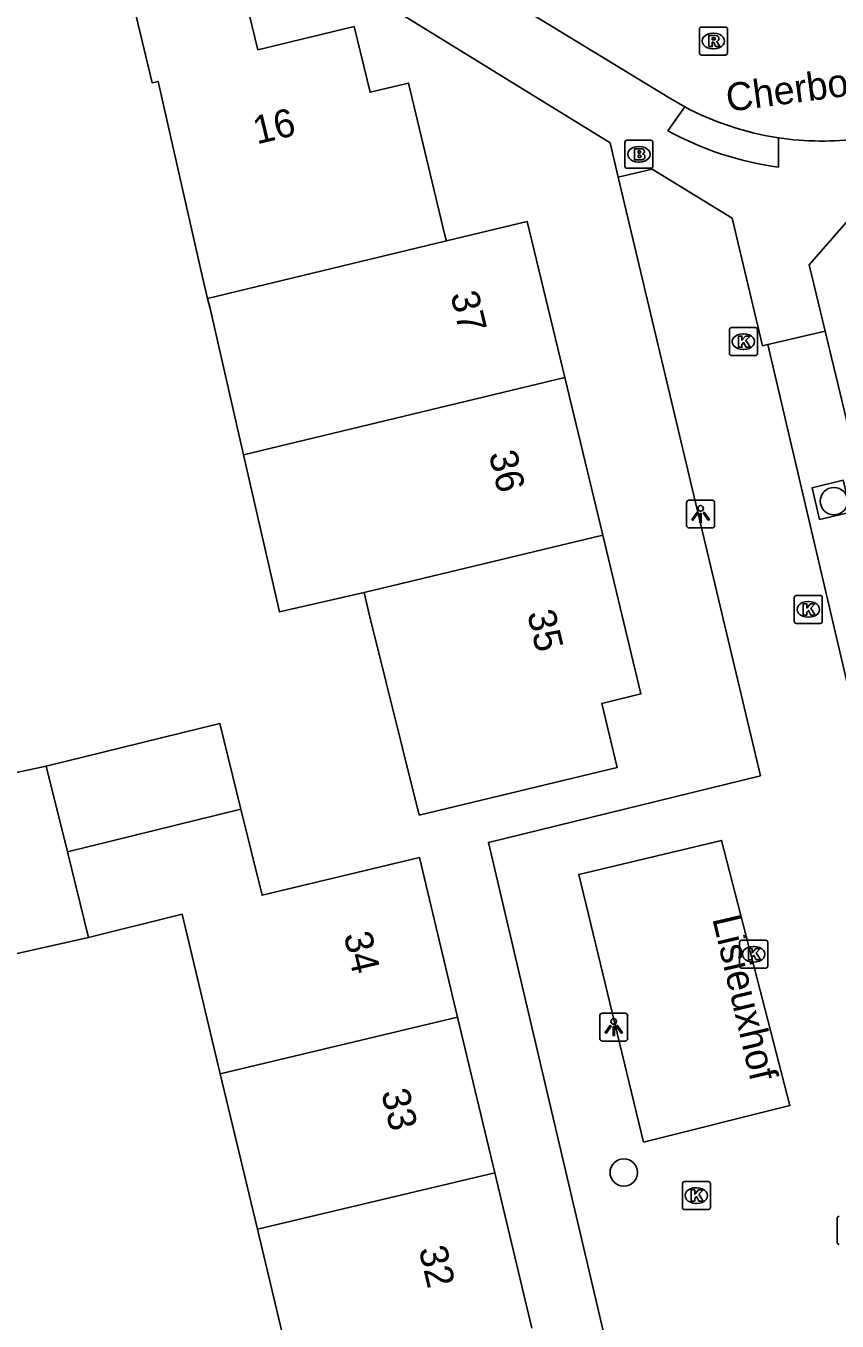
# Model space of a CAD drawing. Extents: x 158474 to 159560, y 388525 to 389605.
# Drawn here: x 159332.8 to 159361.76, y 388850.88 to 388897.14 of the extents above; entities that cross this region are included whole.
import ezdxf

# ---------------------------------------------------------------- set-up
doc = ezdxf.new("R2010")
doc.units = 0
for name, color, linetype in [('IMGEO_Boom', 7, 'Continuous'), ('IMGEO_Brandkraan', 7, 'Continuous'), ('IMGEO_Kolk', 7, 'Continuous'), ('IMGEO_Lichtpunt', 7, 'Continuous'), ('IMGEO_Openbare_ruimte_label', 7, 'Continuous'), ('IMGEO_Pand', 7, 'Continuous'), ('IMGEO_Pand_nummerreeks', 7, 'Continuous'), ('IMGEO_Parkeervlak_open', 7, 'Continuous'), ('IMGEO_Rijbaan_lokaal_open', 7, 'Continuous'), ('IMGEO_Rioolput', 7, 'Continuous'), ('IMGEO_Voetpad_open', 7, 'Continuous')]:
    doc.layers.add(name, color=color, linetype=linetype)

msp = doc.modelspace()

# ---------------------------------------------------------------- linework, layer by layer
at = {"layer": 'IMGEO_Boom'}
for centre in [(159361.653, 388880.161), (159354.147, 388856.187)]:
    msp.add_circle(centre, 0.489, dxfattribs=at)
at = {"layer": 'IMGEO_Brandkraan'}
for p, q in [((159354.188, 388892.126), (159354.188, 388892.978)), ((159354.263, 388893.052), (159355.115, 388893.052)), ((159355.189, 388892.978), (159355.189, 388892.126)), ((159354.676, 388892.832), (159354.701, 388892.832)), ((159355.115, 388892.052), (159354.263, 388892.052)), ((159354.699, 388892.272), (159354.674, 388892.272))]:
    msp.add_line(p, q, dxfattribs=at)
for points in [[(159354.188, 388892.126), (159354.188, 388892.978)], [(159354.263, 388893.052), (159355.115, 388893.052)], [(159355.189, 388892.978), (159355.189, 388892.126)], [(159354.536, 388892.752), (159354.536, 388892.352), (159354.749, 388892.352)], [(159354.767, 388892.752), (159354.536, 388892.752)], [(159354.715, 388892.671), (159354.661, 388892.671), (159354.661, 388892.595)], [(159354.661, 388892.595), (159354.714, 388892.595)], [(159354.723, 388892.519), (159354.661, 388892.519), (159354.661, 388892.438)], [(159355.115, 388892.052), (159354.263, 388892.052)], [(159354.661, 388892.438), (159354.723, 388892.438)]]:
    msp.add_lwpolyline(points, dxfattribs=at)
for centre, radius, start, end in [((159354.265, 388892.976), 0.0765, 91.552, 178.448), ((159354.265, 388892.976), 0.0765, 91.552, 178.448), ((159355.113, 388892.976), 0.0765, 1.552, 88.448), ((159355.113, 388892.976), 0.0765, 1.552, 88.448), ((159354.716, 388892.633), 0.0379, 267.8285, 90.9355), ((159354.724, 388892.478), 0.0404, 269.8759, 90.5077), ((159354.771, 388892.607), 0.145, 59.4692, 91.5367), ((159354.796, 388892.654), 0.0922, 285.5137, 58.1501), ((159354.801, 388892.462), 0.105, 301.3115, 78.989), ((159354.265, 388892.128), 0.0765, 181.552, 268.448), ((159354.265, 388892.128), 0.0765, 181.552, 268.448), ((159354.755, 388892.603), 0.251, 268.6676, 293.5347), ((159355.113, 388892.128), 0.0765, 271.552, 358.448), ((159355.113, 388892.128), 0.0765, 271.552, 358.448)]:
    msp.add_arc(centre, radius, start, end, dxfattribs=at)
for centre, major_axis, ratio, start_param, end_param in [((159354.675, 388892.552), (-0.387, 0.002), 0.722429, 4.712389, 7.853982), ((159354.7, 388892.552), (-0.39, 0.002), 0.717154, 1.570796, 4.712389)]:
    msp.add_ellipse(centre, major_axis=major_axis, ratio=ratio, start_param=start_param, end_param=end_param, dxfattribs=at)
at = {"layer": 'IMGEO_Kolk'}
for p, q in [((159357.919, 388885.436), (159357.919, 388886.288)), ((159357.994, 388886.362), (159358.846, 388886.362)), ((159358.407, 388886.142), (159358.432, 388886.142)), ((159358.92, 388886.288), (159358.92, 388885.436)), ((159358.43, 388885.582), (159358.405, 388885.582)), ((159358.846, 388885.362), (159357.994, 388885.362)), ((159360.31, 388876.797), (159361.162, 388876.797)), ((159360.235, 388875.871), (159360.235, 388876.723)), ((159360.723, 388876.577), (159360.748, 388876.577)), ((159361.236, 388876.723), (159361.236, 388875.871)), ((159360.746, 388876.017), (159360.721, 388876.017)), ((159361.162, 388875.797), (159360.31, 388875.797)), ((159358.285, 388863.555), (159358.285, 388864.407)), ((159358.36, 388864.481), (159359.212, 388864.481)), ((159359.286, 388864.407), (159359.286, 388863.555)), ((159358.773, 388864.261), (159358.798, 388864.261)), ((159359.212, 388863.481), (159358.36, 388863.481)), ((159358.796, 388863.701), (159358.771, 388863.701)), ((159356.239, 388854.937), (159356.239, 388855.789)), ((159356.314, 388855.863), (159357.166, 388855.863)), ((159356.727, 388855.643), (159356.752, 388855.643)), ((159357.24, 388855.789), (159357.24, 388854.937)), ((159356.75, 388855.083), (159356.725, 388855.083)), ((159357.166, 388854.863), (159356.314, 388854.863))]:
    msp.add_line(p, q, dxfattribs=at)
for points in [[(159357.919, 388885.436), (159357.919, 388886.288)], [(159357.994, 388886.362), (159358.846, 388886.362)], [(159358.24, 388886.062), (159358.363, 388886.062), (159358.363, 388885.911), (159358.493, 388886.062), (159358.657, 388886.062), (159358.511, 388885.911), (159358.664, 388885.662), (159358.512, 388885.662), (159358.427, 388885.826), (159358.363, 388885.759), (159358.363, 388885.662), (159358.24, 388885.662), (159358.24, 388886.062)], [(159358.92, 388886.288), (159358.92, 388885.436)], [(159358.846, 388885.362), (159357.994, 388885.362)], [(159360.31, 388876.797), (159361.162, 388876.797)], [(159360.235, 388875.871), (159360.235, 388876.723)], [(159360.556, 388876.497), (159360.679, 388876.497), (159360.679, 388876.346), (159360.809, 388876.497), (159360.973, 388876.497), (159360.827, 388876.346), (159360.98, 388876.097), (159360.828, 388876.097), (159360.743, 388876.261), (159360.679, 388876.194), (159360.679, 388876.097), (159360.556, 388876.097), (159360.556, 388876.497)], [(159361.236, 388876.723), (159361.236, 388875.871)], [(159361.162, 388875.797), (159360.31, 388875.797)], [(159358.285, 388863.555), (159358.285, 388864.407)], [(159358.36, 388864.481), (159359.212, 388864.481)], [(159359.286, 388864.407), (159359.286, 388863.555)], [(159358.606, 388864.181), (159358.729, 388864.181), (159358.729, 388864.03), (159358.859, 388864.181), (159359.023, 388864.181), (159358.877, 388864.03), (159359.03, 388863.781), (159358.878, 388863.781), (159358.793, 388863.945), (159358.729, 388863.878), (159358.729, 388863.781), (159358.606, 388863.781), (159358.606, 388864.181)], [(159359.212, 388863.481), (159358.36, 388863.481)], [(159356.239, 388854.937), (159356.239, 388855.789)], [(159356.314, 388855.863), (159357.166, 388855.863)], [(159356.56, 388855.563), (159356.683, 388855.563), (159356.683, 388855.412), (159356.813, 388855.563), (159356.977, 388855.563), (159356.831, 388855.412), (159356.984, 388855.163), (159356.832, 388855.163), (159356.747, 388855.327), (159356.683, 388855.26), (159356.683, 388855.163), (159356.56, 388855.163), (159356.56, 388855.563)], [(159357.24, 388855.789), (159357.24, 388854.937)], [(159357.166, 388854.863), (159356.314, 388854.863)]]:
    msp.add_lwpolyline(points, dxfattribs=at)
for centre, start, end in [((159357.996, 388886.286), 91.552, 178.448), ((159357.996, 388886.286), 91.552, 178.448), ((159358.844, 388886.286), 1.552, 88.448), ((159358.844, 388886.286), 1.552, 88.448), ((159357.996, 388885.438), 181.552, 268.448), ((159357.996, 388885.438), 181.552, 268.448), ((159358.844, 388885.438), 271.552, 358.448), ((159358.844, 388885.438), 271.552, 358.448), ((159360.312, 388876.721), 91.552, 178.448), ((159360.312, 388876.721), 91.552, 178.448), ((159361.16, 388876.721), 1.552, 88.448), ((159361.16, 388876.721), 1.552, 88.448), ((159360.312, 388875.873), 181.552, 268.448), ((159360.312, 388875.873), 181.552, 268.448), ((159361.16, 388875.873), 271.552, 358.448), ((159361.16, 388875.873), 271.552, 358.448), ((159358.362, 388864.405), 91.552, 178.448), ((159358.362, 388864.405), 91.552, 178.448), ((159359.21, 388864.405), 1.552, 88.448), ((159359.21, 388864.405), 1.552, 88.448), ((159358.362, 388863.557), 181.552, 268.448), ((159358.362, 388863.557), 181.552, 268.448), ((159359.21, 388863.557), 271.552, 358.448), ((159359.21, 388863.557), 271.552, 358.448), ((159356.316, 388855.787), 91.552, 178.448), ((159356.316, 388855.787), 91.552, 178.448), ((159357.164, 388855.787), 1.552, 88.448), ((159357.164, 388855.787), 1.552, 88.448), ((159356.316, 388854.939), 181.552, 268.448), ((159356.316, 388854.939), 181.552, 268.448), ((159357.164, 388854.939), 271.552, 358.448), ((159357.164, 388854.939), 271.552, 358.448)]:
    msp.add_arc(centre, 0.0765, start, end, dxfattribs=at)
for centre, major_axis, ratio, start_param, end_param in [((159358.406, 388885.862), (-0.387, 0.002), 0.722429, 4.712389, 7.853982), ((159358.431, 388885.862), (-0.39, 0.002), 0.717154, 1.570796, 4.712389), ((159360.722, 388876.297), (-0.387, 0.002), 0.722429, 4.712389, 7.853982), ((159360.747, 388876.297), (-0.39, 0.002), 0.717154, 1.570796, 4.712389), ((159358.772, 388863.981), (-0.387, 0.002), 0.722429, 4.712389, 7.853982), ((159358.797, 388863.981), (-0.39, 0.002), 0.717154, 1.570796, 4.712389), ((159356.726, 388855.363), (-0.387, 0.002), 0.722429, 4.712389, 7.853982), ((159356.751, 388855.363), (-0.39, 0.002), 0.717154, 1.570796, 4.712389)]:
    msp.add_ellipse(centre, major_axis=major_axis, ratio=ratio, start_param=start_param, end_param=end_param, dxfattribs=at)
at = {"layer": 'IMGEO_Lichtpunt'}
for p, q in [((159356.393, 388880.106), (159356.393, 388879.299)), ((159356.393, 388880.106), (159356.393, 388879.299)), ((159357.295, 388880.201), (159356.487, 388880.201)), ((159357.295, 388880.201), (159356.487, 388880.201)), ((159357.389, 388879.299), (159357.389, 388880.106)), ((159357.389, 388879.299), (159357.389, 388880.106)), ((159356.487, 388879.205), (159357.295, 388879.205)), ((159356.487, 388879.205), (159357.295, 388879.205)), ((159353.291, 388861.782), (159353.291, 388860.975)), ((159353.291, 388861.782), (159353.291, 388860.975)), ((159354.193, 388861.877), (159353.385, 388861.877)), ((159354.193, 388861.877), (159353.385, 388861.877)), ((159354.287, 388860.975), (159354.287, 388861.782)), ((159354.287, 388860.975), (159354.287, 388861.782)), ((159353.385, 388860.881), (159354.193, 388860.881)), ((159353.385, 388860.881), (159354.193, 388860.881))]:
    msp.add_line(p, q, dxfattribs=at)
for points in [[(159356.767, 388879.77), (159356.806, 388879.742), (159356.618, 388879.48), (159356.58, 388879.507), (159356.767, 388879.77)], [(159356.869, 388879.722), (159356.916, 388879.722), (159356.916, 388879.4), (159356.869, 388879.4), (159356.869, 388879.722)], [(159356.979, 388879.742), (159357.017, 388879.769), (159357.204, 388879.507), (159357.165, 388879.479), (159356.979, 388879.742)], [(159353.665, 388861.446), (159353.704, 388861.418), (159353.516, 388861.156), (159353.478, 388861.183), (159353.665, 388861.446)], [(159353.767, 388861.398), (159353.814, 388861.398), (159353.814, 388861.076), (159353.767, 388861.076), (159353.767, 388861.398)], [(159353.877, 388861.418), (159353.915, 388861.445), (159354.102, 388861.183), (159354.063, 388861.155), (159353.877, 388861.418)]]:
    msp.add_lwpolyline(points, dxfattribs=at)
for centre in [(159356.892, 388879.904), (159353.79, 388861.58)]:
    msp.add_circle(centre, 0.0994, dxfattribs=at)
for centre, start, end in [((159356.487, 388880.106), 90, 180), ((159356.487, 388880.106), 90, 180), ((159357.295, 388880.106), 0, 90), ((159357.295, 388880.106), 0, 90), ((159356.487, 388879.299), 180, 270), ((159356.487, 388879.299), 180, 270), ((159357.295, 388879.299), 270, 0), ((159357.295, 388879.299), 270, 360), ((159353.385, 388861.782), 90, 180), ((159353.385, 388861.782), 90, 180), ((159354.193, 388861.782), 0, 90), ((159354.193, 388861.782), 0, 90), ((159353.385, 388860.975), 180, 270), ((159353.385, 388860.975), 180, 270), ((159354.193, 388860.975), 270, 0), ((159354.193, 388860.975), 270, 360)]:
    msp.add_arc(centre, 0.0946, start, end, dxfattribs=at)
at = {"layer": 'IMGEO_Pand'}
for points in [[(159339.291, 388887.406), (159339.096, 388888.215), (159337.524, 388895.156), (159337.31, 388895.105), (159336.738, 388897.481), (159340.578, 388898.404), (159341.088, 388896.286), (159344.529, 388897.114), (159345.093, 388894.769), (159346.458, 388895.097), (159347.765, 388889.663), (159347.815, 388889.456)], [(159347.815, 388889.456), (159350.703, 388890.15), (159352.043, 388884.579)], [(159347.815, 388889.456), (159339.291, 388887.406)], [(159340.572, 388881.818), (159339.378, 388887.042), (159339.291, 388887.406)], [(159340.572, 388881.818), (159352.043, 388884.579)], [(159352.043, 388884.579), (159353.397, 388878.947)], [(159344.878, 388876.897), (159341.854, 388876.206), (159340.572, 388881.818)], [(159353.397, 388878.947), (159354.761, 388873.277), (159353.359, 388872.94), (159353.91, 388870.649), (159346.844, 388868.949), (159345.064, 388876.122), (159344.878, 388876.897)], [(159344.878, 388876.897), (159353.397, 388878.947)], [(159333.531, 388870.701), (159339.724, 388872.227), (159340.481, 388869.158)], [(159334.286, 388867.64), (159333.531, 388870.701)], [(159334.286, 388867.64), (159340.481, 388869.158)], [(159340.481, 388869.158), (159341.237, 388866.09), (159346.856, 388867.432), (159348.217, 388861.733)], [(159335.041, 388864.578), (159334.286, 388867.64)], [(159339.743, 388859.714), (159338.383, 388865.409), (159335.041, 388864.578)], [(159348.217, 388861.733), (159339.743, 388859.714)], [(159348.217, 388861.733), (159349.542, 388856.18)], [(159341.068, 388854.16), (159339.743, 388859.714)], [(159349.542, 388856.18), (159341.068, 388854.16)], [(159349.542, 388856.18), (159350.868, 388850.627)], [(159342.394, 388848.607), (159341.068, 388854.16)]]:
    msp.add_lwpolyline(points, dxfattribs=at)
at = {"layer": 'IMGEO_Parkeervlak_open'}
for points in [[(159361.333, 388886.238), (159364.249, 388874.115)], [(159362.254, 388879.775), (159361.985, 388880.909), (159360.87, 388880.644), (159361.139, 388879.51), (159362.254, 388879.775)]]:
    msp.add_lwpolyline(points, dxfattribs=at)
at = {"layer": 'IMGEO_Rijbaan_lokaal_open'}
for points in [[(159356.325, 388894.248), (159355.788, 388894.554), (159335.366, 388907.01)], [(159353.554, 388839.377), (159355.903, 388839.938), (159349.314, 388867.976), (159359.026, 388870.354), (159353.95, 388891.736)], [(159353.95, 388891.736), (159355.166, 388892.025), (159358.014, 388890.266), (159359.096, 388885.707), (159359.29, 388885.753)], [(159366.91, 388862.876), (159364.776, 388862.343), (159359.29, 388885.753)], [(159332.078, 388870.387), (159333.531, 388870.701)], [(159354.856, 388857.272), (159352.54, 388866.83), (159357.641, 388868.049), (159360.078, 388858.578), (159354.856, 388857.272)], [(159335.041, 388864.578), (159325.165, 388862.359), (159322.153, 388861.62), (159322.823, 388858.888)]]:
    msp.add_lwpolyline(points, dxfattribs=at)
for centre, radius, start, end in [((159361.219, 388903.449), 10.422, 241.9897, 261.4895), ((159361.222, 388903.347), 10.322, 261.3892, 277.6699)]:
    msp.add_arc(centre, radius, start, end, dxfattribs=at)
at = {"layer": 'IMGEO_Rioolput'}
for p, q in [((159356.847, 388896.171), (159356.847, 388897.023)), ((159356.922, 388897.097), (159357.774, 388897.097)), ((159357.335, 388896.877), (159357.36, 388896.877)), ((159357.848, 388897.023), (159357.848, 388896.171)), ((159357.358, 388896.317), (159357.333, 388896.317)), ((159357.774, 388896.097), (159356.922, 388896.097)), ((159361.763, 388853.695), (159361.763, 388854.547))]:
    msp.add_line(p, q, dxfattribs=at)
for points in [[(159356.847, 388896.171), (159356.847, 388897.023)], [(159356.922, 388897.097), (159357.774, 388897.097)], [(159357.436, 388896.795), (159357.184, 388896.797), (159357.184, 388896.397)], [(159357.362, 388896.716), (159357.308, 388896.716), (159357.308, 388896.635)], [(159357.848, 388897.023), (159357.848, 388896.171)], [(159357.184, 388896.397), (159357.308, 388896.397), (159357.308, 388896.559), (159357.319, 388896.559)], [(159357.308, 388896.635), (159357.36, 388896.635)], [(159357.366, 388896.53), (159357.437, 388896.397), (159357.577, 388896.397), (159357.512, 388896.523)], [(159357.774, 388896.097), (159356.922, 388896.097)], [(159361.763, 388853.695), (159361.763, 388854.547)]]:
    msp.add_lwpolyline(points, dxfattribs=at)
for centre, radius, start, end in [((159356.924, 388897.021), 0.0765, 91.552, 178.448), ((159356.924, 388897.021), 0.0765, 91.552, 178.448), ((159357.368, 388896.62), 0.0964, 77.0061, 93.1865), ((159357.382, 388896.677), 0.0378, 276.6634, 79.6772), ((159357.435, 388896.685), 0.109, 350.3612, 89.416), ((159357.772, 388897.021), 0.0765, 1.552, 88.448), ((159357.772, 388897.021), 0.0765, 1.552, 88.448), ((159357.318, 388896.506), 0.0533, 26.0293, 88.6989), ((159357.344, 388896.824), 0.19, 274.7715, 282.9687), ((159357.433, 388896.685), 0.112, 277.5842, 350.9817), ((159357.417, 388896.47), 0.108, 29.5134, 73.7905), ((159356.924, 388896.173), 0.0765, 181.552, 268.448), ((159356.924, 388896.173), 0.0765, 181.552, 268.448), ((159357.772, 388896.173), 0.0765, 271.552, 358.448), ((159357.772, 388896.173), 0.0765, 271.552, 358.448), ((159361.84, 388854.545), 0.0765, 91.552, 178.448), ((159361.84, 388854.545), 0.0765, 91.552, 178.448), ((159361.84, 388853.697), 0.0765, 181.552, 268.448), ((159361.84, 388853.697), 0.0765, 181.552, 268.448)]:
    msp.add_arc(centre, radius, start, end, dxfattribs=at)
for centre, major_axis, ratio, start_param, end_param in [((159357.334, 388896.597), (-0.387, 0.002), 0.722429, 4.712389, 7.853982), ((159357.359, 388896.597), (-0.39, 0.002), 0.717154, 1.570796, 4.712389)]:
    msp.add_ellipse(centre, major_axis=major_axis, ratio=ratio, start_param=start_param, end_param=end_param, dxfattribs=at)
at = {"layer": 'IMGEO_Voetpad_open'}
for points in [[(159353.95, 388891.736), (159353.66, 388892.956), (159336.429, 388903.595), (159307.04, 388896.602), (159302.591, 388888.674), (159277.636, 388882.603), (159276.089, 388880.176)], [(159355.72, 388893.393), (159356.325, 388894.248)], [(159359.677, 388893.142), (159359.673, 388892.092)], [(159366.156, 388891.073), (159362.496, 388890.581), (159360.767, 388888.603), (159361.333, 388886.238)], [(159359.29, 388885.753), (159361.333, 388886.238)]]:
    msp.add_lwpolyline(points, dxfattribs=at)
msp.add_arc((159361.21, 388903.418), 11.43, 241.2933, 262.2721, dxfattribs=at)

# ---------------------------------------------------------------- texts
at = {"layer": 'IMGEO_Openbare_ruimte_label'}
for s, rotation, p in [('Cherbourglaan', 7.5871, (159357.866, 388894.067)), ('Lisieuxhof', 283.2438, (159357.306, 388865.257))]:
    msp.add_text(s, height=1, rotation=rotation, dxfattribs=at).set_placement(p)
at = {"layer": 'IMGEO_Pand_nummerreeks'}
for s, rotation, p in [('16', 13.5218, (159341.049, 388892.903)), ('37', 283.5216, (159347.955, 388887.547)), ('36', 283.5229, (159349.324, 388881.853)), ('35', 283.5229, (159350.694, 388876.16)), ('34', 283.4277, (159344.144, 388864.668)), ('33', 283.4277, (159345.484, 388859.057)), ('32', 283.4277, (159346.822, 388853.449))]:
    msp.add_text(s, height=1, rotation=rotation, dxfattribs=at).set_placement(p)

doc.saveas('drawing.dxf')
